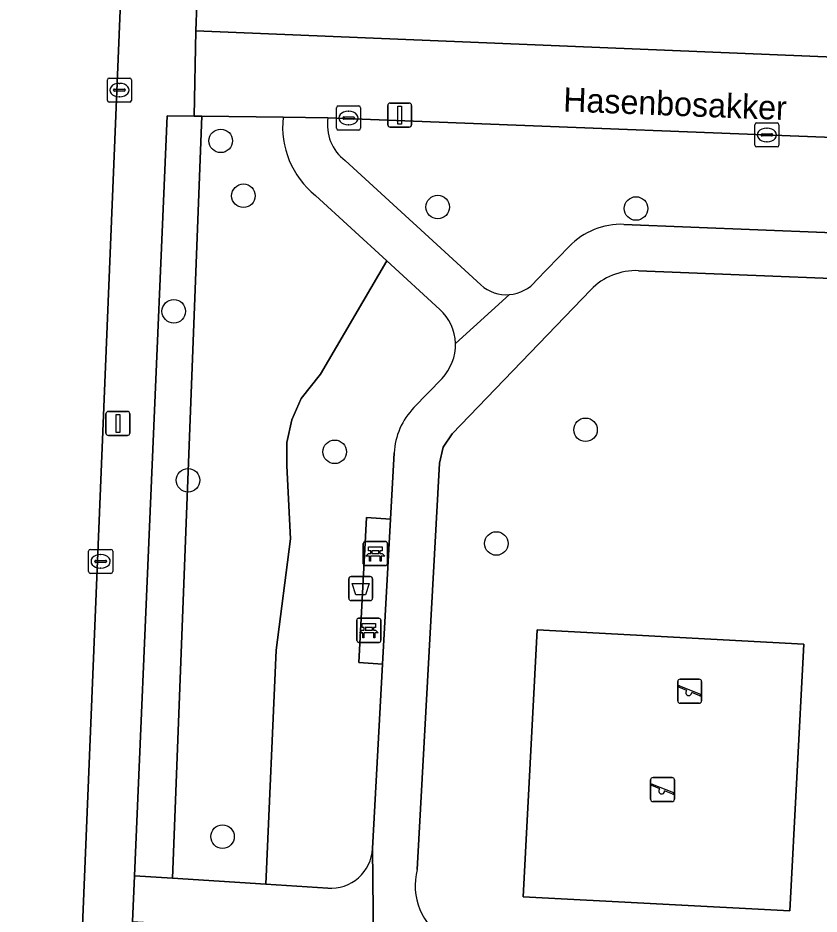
# Model space of a CAD drawing. Extents: x 161354 to 162026, y 386504 to 387460.
# Drawn here: x 161450.3 to 161483.59, y 386711.07 to 386748.31 of the extents above; entities that cross this region are included whole.
import ezdxf

# ---------------------------------------------------------------- set-up
doc = ezdxf.new("R2010")
doc.units = 0
for name, color, linetype in [('IMGEO_Afvalbak', 7, 'Continuous'), ('IMGEO_Bank', 7, 'Continuous'), ('IMGEO_Boom', 7, 'Continuous'), ('IMGEO_Erf', 7, 'Continuous'), ('IMGEO_Groenvoorziening', 7, 'Continuous'), ('IMGEO_Kolk', 7, 'Continuous'), ('IMGEO_Lichtmast', 7, 'Continuous'), ('IMGEO_Openbare_ruimte_label', 7, 'Continuous'), ('IMGEO_Rijbaan_lokaal_open', 7, 'Continuous'), ('IMGEO_Speelvoorziening', 7, 'Continuous'), ('IMGEO_Terreindeel_zand', 7, 'Continuous'), ('IMGEO_Voetpad_halfverhard', 7, 'Continuous'), ('IMGEO_Voetpad_open', 7, 'Continuous')]:
    doc.layers.add(name, color=color, linetype=linetype)

msp = doc.modelspace()

# ---------------------------------------------------------------- linework, layer by layer
at = {"layer": 'IMGEO_Afvalbak'}
for p, q in [((161464.151, 386725.098), (161464.941, 386725.098)), ((161464.941, 386725.098), (161464.151, 386725.098)), ((161464.051, 386724.198), (161464.051, 386724.998)), ((161464.051, 386724.998), (161464.051, 386724.198)), ((161465.041, 386724.998), (161465.041, 386724.198)), ((161465.041, 386724.198), (161465.041, 386724.998)), ((161464.941, 386724.098), (161464.151, 386724.098)), ((161464.151, 386724.098), (161464.941, 386724.098))]:
    msp.add_line(p, q, dxfattribs=at)
msp.add_lwpolyline([(161464.194, 386724.812), (161464.898, 386724.812), (161464.749, 386724.342), (161464.343, 386724.342), (161464.194, 386724.812)], dxfattribs=at)
for centre, start, end in [((161464.151, 386724.998), 90, 180), ((161464.151, 386724.998), 90, 180), ((161464.941, 386724.998), 0, 90), ((161464.941, 386724.998), 360, 90), ((161464.151, 386724.198), 180, 270), ((161464.151, 386724.198), 180, 270), ((161464.941, 386724.198), 270, 0), ((161464.941, 386724.198), 270, 0)]:
    msp.add_arc(centre, 0.1, start, end, dxfattribs=at)
at = {"layer": 'IMGEO_Bank'}
for p, q in [((161464.729, 386726.554), (161465.57, 386726.554)), ((161465.57, 386726.554), (161464.729, 386726.554)), ((161464.654, 386725.629), (161464.654, 386726.47)), ((161464.654, 386726.47), (161464.654, 386725.629)), ((161465.654, 386726.479), (161465.654, 386725.638)), ((161465.654, 386725.638), (161465.654, 386726.479)), ((161465.351, 386725.952), (161464.958, 386725.952)), ((161464.963, 386726.06), (161464.963, 386726.166)), ((161465.007, 386726.166), (161465.007, 386726.06)), ((161465.295, 386726.172), (161465.013, 386726.172)), ((161465.013, 386726.054), (161465.295, 386726.054)), ((161465.301, 386726.06), (161465.301, 386726.166)), ((161465.345, 386726.166), (161465.345, 386726.06)), ((161465.579, 386725.554), (161464.738, 386725.554)), ((161464.738, 386725.554), (161465.579, 386725.554)), ((161464.386, 386722.441), (161464.386, 386723.282)), ((161464.386, 386723.282), (161464.386, 386722.441)), ((161464.461, 386723.366), (161465.302, 386723.366)), ((161465.302, 386723.366), (161464.461, 386723.366)), ((161465.386, 386723.291), (161465.386, 386722.45)), ((161465.386, 386722.45), (161465.386, 386723.291)), ((161464.695, 386722.872), (161464.695, 386722.978)), ((161464.739, 386722.978), (161464.739, 386722.872)), ((161465.027, 386722.984), (161464.745, 386722.984)), ((161464.745, 386722.866), (161465.027, 386722.866)), ((161465.033, 386722.872), (161465.033, 386722.978)), ((161465.077, 386722.978), (161465.077, 386722.872)), ((161465.083, 386722.764), (161464.69, 386722.764)), ((161465.311, 386722.366), (161464.47, 386722.366)), ((161464.47, 386722.366), (161465.311, 386722.366))]:
    msp.add_line(p, q, dxfattribs=at)
for points in [[(161464.957, 386726.172), (161464.871, 386726.172), (161464.871, 386726.333), (161465.434, 386726.333), (161465.434, 386726.172), (161465.351, 386726.172)], [(161464.901, 386725.952), (161464.759, 386725.952), (161464.871, 386726.054), (161464.957, 386726.054)], [(161464.951, 386725.945), (161464.951, 386725.738), (161464.908, 386725.738), (161464.908, 386725.945)], [(161465.351, 386726.054), (161465.434, 386726.054), (161465.546, 386725.952), (161465.407, 386725.952)], [(161465.401, 386725.945), (161465.401, 386725.738), (161465.357, 386725.738), (161465.357, 386725.945)], [(161464.633, 386722.764), (161464.491, 386722.764), (161464.603, 386722.866), (161464.689, 386722.866)], [(161464.689, 386722.984), (161464.603, 386722.984), (161464.603, 386723.145), (161465.166, 386723.145), (161465.166, 386722.984), (161465.083, 386722.984)], [(161465.083, 386722.866), (161465.166, 386722.866), (161465.278, 386722.764), (161465.139, 386722.764)], [(161464.683, 386722.757), (161464.683, 386722.55), (161464.64, 386722.55), (161464.64, 386722.757)], [(161465.133, 386722.757), (161465.133, 386722.55), (161465.089, 386722.55), (161465.089, 386722.757)]]:
    msp.add_lwpolyline(points, dxfattribs=at)
for centre, radius, start, end in [((161464.732, 386726.476), 0.0779, 92.4484, 184.2845), ((161464.732, 386726.476), 0.0779, 92.4484, 184.2845), ((161465.576, 386726.476), 0.0779, 2.4484, 94.2845), ((161465.576, 386726.476), 0.0779, 2.4484, 94.2845), ((161464.901, 386725.945), 0.00671, 2.8957, 87.1043), ((161464.958, 386725.945), 0.00671, 92.8957, 177.1043), ((161464.956, 386726.165), 0.00671, 2.8957, 87.1043), ((161464.956, 386726.061), 0.00671, 272.8957, 357.1043), ((161465.013, 386726.165), 0.00671, 92.8957, 177.1043), ((161465.013, 386726.061), 0.00671, 182.8957, 267.1043), ((161465.295, 386726.165), 0.00671, 2.8957, 87.1043), ((161465.295, 386726.061), 0.00671, 272.8957, 357.1043), ((161465.352, 386726.165), 0.00671, 92.8957, 177.1043), ((161465.352, 386726.061), 0.00671, 182.8957, 267.1043), ((161465.35, 386725.945), 0.00671, 2.8957, 87.1043), ((161465.407, 386725.945), 0.00671, 92.8957, 177.1043), ((161464.732, 386725.632), 0.0779, 182.4484, 274.2845), ((161464.732, 386725.632), 0.0779, 182.4484, 274.2845), ((161465.576, 386725.632), 0.0779, 272.4484, 4.2845), ((161465.576, 386725.632), 0.0779, 272.4484, 4.2845), ((161464.464, 386723.288), 0.0779, 92.4484, 184.2845), ((161464.464, 386723.288), 0.0779, 92.4484, 184.2845), ((161465.308, 386723.288), 0.0779, 2.4484, 94.2845), ((161465.308, 386723.288), 0.0779, 2.4484, 94.2845), ((161464.688, 386722.977), 0.00671, 2.8957, 87.1043), ((161464.688, 386722.873), 0.00671, 272.8957, 357.1043), ((161464.745, 386722.977), 0.00671, 92.8957, 177.1043), ((161464.745, 386722.873), 0.00671, 182.8957, 267.1043), ((161465.027, 386722.977), 0.00671, 2.8957, 87.1043), ((161465.027, 386722.873), 0.00671, 272.8957, 357.1043), ((161465.084, 386722.977), 0.00671, 92.8957, 177.1043), ((161465.084, 386722.873), 0.00671, 182.8957, 267.1043), ((161464.633, 386722.757), 0.00671, 2.8957, 87.1043), ((161464.69, 386722.757), 0.00671, 92.8957, 177.1043), ((161465.082, 386722.757), 0.00671, 2.8957, 87.1043), ((161465.139, 386722.757), 0.00671, 92.8957, 177.1043), ((161464.464, 386722.444), 0.0779, 182.4484, 274.2845), ((161464.464, 386722.444), 0.0779, 182.4484, 274.2845), ((161465.308, 386722.444), 0.0779, 272.4484, 4.2845), ((161465.308, 386722.444), 0.0779, 272.4484, 4.2845)]:
    msp.add_arc(centre, radius, start, end, dxfattribs=at)
at = {"layer": 'IMGEO_Boom'}
for centre in [(161458.73, 386743.203), (161459.673, 386740.923), (161467.747, 386740.455), (161475.987, 386740.393), (161456.778, 386736.122), (161473.89, 386731.198), (161463.467, 386730.282), (161457.373, 386729.1), (161470.182, 386726.474), (161458.805, 386714.293)]:
    msp.add_circle(centre, 0.489, dxfattribs=at)
at = {"layer": 'IMGEO_Erf'}
msp.add_lwpolyline([(161457.78, 386750), (161457.697, 386747.778), (161500, 386746.032), (161521.471, 386745.146)], dxfattribs=at)
at = {"layer": 'IMGEO_Groenvoorziening'}
for points in [[(161456.725, 386712.563), (161457.951, 386744.227), (161457.628, 386744.231), (161456.502, 386744.245), (161455.15, 386712.665)], [(161471.291, 386711.796), (161471.882, 386722.88), (161482.966, 386722.289), (161482.375, 386711.205)]]:
    msp.add_lwpolyline(points, close=True, dxfattribs=at)
for points in [[(161461.324, 386744.185), (161457.951, 386744.227), (161456.725, 386712.563), (161460.61, 386712.313), (161461.039, 386722.04), (161461.624, 386726.663), (161461.472, 386729.698), (161461.475, 386730.666), (161461.679, 386731.613), (161462.075, 386732.496), (161462.869, 386733.508), (161465.625, 386738.224), (161462.663, 386740.939)], [(161489.514, 386743.133), (161463.187, 386744.162)], [(161475.486, 386739.734), (161489.396, 386739.18), (161489.514, 386743.133)], [(161463.899, 386742.384), (161469.535, 386737.217)], [(161471.839, 386737.398), (161473.206, 386738.817)], [(161467.836, 386736.197), (161465.625, 386738.224), (161462.869, 386733.508), (161462.075, 386732.496), (161461.679, 386731.613), (161461.475, 386730.666), (161461.472, 386729.698), (161461.624, 386726.663), (161461.039, 386722.04), (161460.61, 386712.313), (161463.179, 386712.147)], [(161492.906, 386728.294), (161489.821, 386731.633), (161489.478, 386732.048), (161489.304, 386732.413), (161489.193, 386733.008), (161489.225, 386733.411), (161489.34, 386737.281), (161476.084, 386737.809)], [(161474.108, 386737.015), (161468.343, 386731.031), (161467.969, 386730.471), (161467.814, 386729.816), (161466.894, 386712.925)], [(161466.755, 386732.121), (161467.925, 386733.335)], [(161464.79, 386727.559), (161465.784, 386727.483), (161465.934, 386730.235)], [(161465.039, 386713.798), (161465.456, 386721.452), (161464.462, 386721.531), (161464.79, 386727.559)]]:
    msp.add_lwpolyline(points, dxfattribs=at)
for centre, radius, start, end in [((161464.957, 386743.784), 3.655, 173.7063, 231.1267), ((161465.013, 386743.862), 1.851, 170.662, 232.9853), ((161475.366, 386736.739), 2.998, 87.7107, 136.1086), ((161475.983, 386735.205), 2.606, 87.7728, 136.0099), ((161470.598, 386738.414), 1.604, 274.587, 320.705), ((161470.6, 386738.407), 1.597, 228.1749, 274.5228), ((161466.48, 386734.722), 2.004, 1.8128, 47.4232), ((161466.476, 386734.725), 2.008, 316.1895, 1.7143), ((161468.882, 386730.074), 2.952, 136.087, 176.8648), ((161463.292, 386713.893), 1.749, 266.2927, 356.894), ((161469.412, 386712.261), 2.604, 165.2387, 239.6146)]:
    msp.add_arc(centre, radius, start, end, dxfattribs=at)
at = {"layer": 'IMGEO_Kolk'}
for p, q in [((161454.02, 386744.887), (161454.02, 386745.739)), ((161454.095, 386745.813), (161454.947, 386745.813)), ((161454.508, 386745.593), (161454.533, 386745.593)), ((161455.021, 386745.739), (161455.021, 386744.887)), ((161454.279, 386745.307), (161454.279, 386745.319)), ((161454.717, 386745.27), (161454.319, 386745.27)), ((161454.322, 386745.356), (161454.72, 386745.356)), ((161454.763, 386745.319), (161454.763, 386745.307)), ((161454.947, 386744.813), (161454.095, 386744.813)), ((161454.531, 386745.033), (161454.506, 386745.033)), ((161463.541, 386743.727), (161463.541, 386744.579)), ((161463.616, 386744.653), (161464.468, 386744.653)), ((161464.029, 386744.433), (161464.054, 386744.433)), ((161464.542, 386744.579), (161464.542, 386743.727)), ((161463.8, 386744.147), (161463.8, 386744.159)), ((161464.238, 386744.11), (161463.84, 386744.11)), ((161463.843, 386744.196), (161464.241, 386744.196)), ((161464.284, 386744.159), (161464.284, 386744.147)), ((161464.052, 386743.873), (161464.027, 386743.873)), ((161480.923, 386743.024), (161480.923, 386743.876)), ((161480.998, 386743.95), (161481.85, 386743.95)), ((161481.411, 386743.73), (161481.436, 386743.73)), ((161481.924, 386743.876), (161481.924, 386743.024)), ((161464.468, 386743.653), (161463.616, 386743.653)), ((161481.182, 386743.444), (161481.182, 386743.456)), ((161481.62, 386743.407), (161481.222, 386743.407)), ((161481.225, 386743.493), (161481.623, 386743.493)), ((161481.666, 386743.456), (161481.666, 386743.444)), ((161481.85, 386742.95), (161480.998, 386742.95)), ((161481.434, 386743.17), (161481.409, 386743.17)), ((161453.314, 386726.23), (161454.166, 386726.23)), ((161453.239, 386725.304), (161453.239, 386726.156)), ((161453.727, 386726.01), (161453.752, 386726.01)), ((161454.24, 386726.156), (161454.24, 386725.304)), ((161453.498, 386725.724), (161453.498, 386725.736)), ((161453.936, 386725.687), (161453.538, 386725.687)), ((161453.541, 386725.773), (161453.939, 386725.773)), ((161453.75, 386725.45), (161453.725, 386725.45)), ((161453.982, 386725.736), (161453.982, 386725.724)), ((161454.166, 386725.23), (161453.314, 386725.23))]:
    msp.add_line(p, q, dxfattribs=at)
for points in [[(161454.02, 386744.887), (161454.02, 386745.739)], [(161454.095, 386745.813), (161454.947, 386745.813)], [(161455.021, 386745.739), (161455.021, 386744.887)], [(161454.947, 386744.813), (161454.095, 386744.813)], [(161463.541, 386743.727), (161463.541, 386744.579)], [(161463.616, 386744.653), (161464.468, 386744.653)], [(161464.542, 386744.579), (161464.542, 386743.727)], [(161480.923, 386743.024), (161480.923, 386743.876)], [(161480.998, 386743.95), (161481.85, 386743.95)], [(161481.924, 386743.876), (161481.924, 386743.024)], [(161464.468, 386743.653), (161463.616, 386743.653)], [(161481.85, 386742.95), (161480.998, 386742.95)], [(161453.314, 386726.23), (161454.166, 386726.23)], [(161453.239, 386725.304), (161453.239, 386726.156)], [(161454.24, 386726.156), (161454.24, 386725.304)], [(161454.166, 386725.23), (161453.314, 386725.23)]]:
    msp.add_lwpolyline(points, dxfattribs=at)
for centre, radius, start, end in [((161454.097, 386745.737), 0.0765, 91.552, 178.448), ((161454.097, 386745.737), 0.0765, 91.552, 178.448), ((161454.945, 386745.737), 0.0765, 1.552, 88.448), ((161454.945, 386745.737), 0.0765, 1.552, 88.448), ((161454.319, 386745.316), 0.0403, 85.8775, 175.7526), ((161454.316, 386745.306), 0.0366, 178.938, 274.7102), ((161454.72, 386745.313), 0.043, 264.8664, 352.4533), ((161454.724, 386745.318), 0.0386, 1.7309, 96.639), ((161454.097, 386744.889), 0.0765, 181.552, 268.448), ((161454.097, 386744.889), 0.0765, 181.552, 268.448), ((161454.945, 386744.889), 0.0765, 271.552, 358.448), ((161454.945, 386744.889), 0.0765, 271.552, 358.448), ((161463.618, 386744.577), 0.0765, 91.552, 178.448), ((161463.618, 386744.577), 0.0765, 91.552, 178.448), ((161464.466, 386744.577), 0.0765, 1.552, 88.448), ((161464.466, 386744.577), 0.0765, 1.552, 88.448), ((161463.84, 386744.156), 0.0403, 85.8775, 175.7526), ((161463.837, 386744.146), 0.0366, 178.938, 274.7102), ((161464.241, 386744.153), 0.043, 264.8664, 352.4533), ((161464.245, 386744.158), 0.0386, 1.7309, 96.639), ((161463.618, 386743.729), 0.0765, 181.552, 268.448), ((161463.618, 386743.729), 0.0765, 181.552, 268.448), ((161464.466, 386743.729), 0.0765, 271.552, 358.448), ((161464.466, 386743.729), 0.0765, 271.552, 358.448), ((161481, 386743.874), 0.0765, 91.552, 178.448), ((161481, 386743.874), 0.0765, 91.552, 178.448), ((161481.848, 386743.874), 0.0765, 1.552, 88.448), ((161481.848, 386743.874), 0.0765, 1.552, 88.448), ((161481.222, 386743.453), 0.0403, 85.8775, 175.7526), ((161481.219, 386743.443), 0.0366, 178.938, 274.7102), ((161481.623, 386743.45), 0.043, 264.8664, 352.4533), ((161481.627, 386743.455), 0.0386, 1.7309, 96.639), ((161481, 386743.026), 0.0765, 181.552, 268.448), ((161481, 386743.026), 0.0765, 181.552, 268.448), ((161481.848, 386743.026), 0.0765, 271.552, 358.448), ((161481.848, 386743.026), 0.0765, 271.552, 358.448), ((161453.316, 386726.154), 0.0765, 91.552, 178.448), ((161453.316, 386726.154), 0.0765, 91.552, 178.448), ((161454.164, 386726.154), 0.0765, 1.552, 88.448), ((161454.164, 386726.154), 0.0765, 1.552, 88.448), ((161453.538, 386725.733), 0.0403, 85.8775, 175.7526), ((161453.535, 386725.723), 0.0366, 178.938, 274.7102), ((161453.939, 386725.73), 0.043, 264.8664, 352.4533), ((161453.943, 386725.735), 0.0386, 1.7309, 96.639), ((161453.316, 386725.306), 0.0765, 181.552, 268.448), ((161453.316, 386725.306), 0.0765, 181.552, 268.448), ((161454.164, 386725.306), 0.0765, 271.552, 358.448), ((161454.164, 386725.306), 0.0765, 271.552, 358.448)]:
    msp.add_arc(centre, radius, start, end, dxfattribs=at)
for centre, major_axis, ratio, start_param, end_param in [((161454.507, 386745.313), (-0.387, 0.002), 0.722429, 4.712389, 7.853982), ((161454.532, 386745.313), (-0.39, 0.002), 0.717154, 1.570796, 4.712389), ((161464.028, 386744.153), (-0.387, 0.002), 0.722429, 4.712389, 7.853982), ((161464.053, 386744.153), (-0.39, 0.002), 0.717154, 1.570796, 4.712389), ((161481.41, 386743.45), (-0.387, 0.002), 0.722429, 4.712389, 7.853982), ((161481.435, 386743.45), (-0.39, 0.002), 0.717154, 1.570796, 4.712389), ((161453.726, 386725.73), (-0.387, 0.002), 0.722429, 4.712389, 7.853982), ((161453.751, 386725.73), (-0.39, 0.002), 0.717154, 1.570796, 4.712389)]:
    msp.add_ellipse(centre, major_axis=major_axis, ratio=ratio, start_param=start_param, end_param=end_param, dxfattribs=at)
at = {"layer": 'IMGEO_Lichtmast'}
for p, q in [((161465.668, 386743.877), (161465.668, 386744.677)), ((161465.668, 386744.677), (161465.668, 386743.877)), ((161465.768, 386744.777), (161466.558, 386744.777)), ((161466.558, 386744.777), (161465.768, 386744.777)), ((161466.658, 386744.677), (161466.658, 386743.877)), ((161466.658, 386743.877), (161466.658, 386744.677)), ((161466.558, 386743.777), (161465.768, 386743.777)), ((161465.768, 386743.777), (161466.558, 386743.777)), ((161453.961, 386731.061), (161453.961, 386731.861)), ((161453.961, 386731.861), (161453.961, 386731.061)), ((161454.061, 386731.961), (161454.851, 386731.961)), ((161454.851, 386731.961), (161454.061, 386731.961)), ((161454.951, 386731.861), (161454.951, 386731.061)), ((161454.951, 386731.061), (161454.951, 386731.861)), ((161454.851, 386730.961), (161454.061, 386730.961)), ((161454.061, 386730.961), (161454.851, 386730.961))]:
    msp.add_line(p, q, dxfattribs=at)
for points in [[(161466.088, 386744.652), (161466.238, 386744.652), (161466.238, 386743.902), (161466.088, 386743.902), (161466.088, 386744.652)], [(161454.381, 386731.836), (161454.531, 386731.836), (161454.531, 386731.086), (161454.381, 386731.086), (161454.381, 386731.836)]]:
    msp.add_lwpolyline(points, dxfattribs=at)
for centre, start, end in [((161465.768, 386744.677), 90, 180), ((161465.768, 386744.677), 90, 180), ((161466.558, 386744.677), 0, 90), ((161466.558, 386744.677), 360, 90), ((161465.768, 386743.877), 180, 270), ((161465.768, 386743.877), 180, 270), ((161466.558, 386743.877), 270, 0), ((161466.558, 386743.877), 270, 0), ((161454.061, 386731.861), 90, 180), ((161454.061, 386731.861), 90, 180), ((161454.851, 386731.861), 0, 90), ((161454.851, 386731.861), 360, 90), ((161454.061, 386731.061), 180, 270), ((161454.061, 386731.061), 180, 270), ((161454.851, 386731.061), 270, 0), ((161454.851, 386731.061), 270, 0)]:
    msp.add_arc(centre, 0.1, start, end, dxfattribs=at)
at = {"layer": 'IMGEO_Rijbaan_lokaal_open'}
msp.add_lwpolyline([(161450.094, 386812.939), (161449.685, 386804.169), (161449.505, 386798.966), (161449.271, 386792.965), (161449.164, 386789.722), (161448.49, 386772.488), (161448.343, 386768.709), (161447.891, 386757.154), (161447.745, 386752.965), (161447.642, 386750), (161447.533, 386746.883), (161447.104, 386740.028), (161445.57, 386702.409), (161444.737, 386682.723), (161451.804, 386682.432), (161452.536, 386699.819), (161454.613, 386749.99), (161455.644, 386778.834)], dxfattribs=at)
at = {"layer": 'IMGEO_Speelvoorziening'}
for p, q in [((161477.719, 386719.936), (161477.719, 386720.736)), ((161477.719, 386720.736), (161477.719, 386719.936)), ((161477.819, 386720.836), (161478.609, 386720.836)), ((161478.609, 386720.836), (161477.819, 386720.836)), ((161478.709, 386720.736), (161478.709, 386719.936)), ((161478.709, 386719.936), (161478.709, 386720.736)), ((161478.102, 386720.364), (161477.763, 386720.501)), ((161477.788, 386720.561), (161478.664, 386720.208)), ((161478.64, 386720.148), (161478.3, 386720.285)), ((161478.609, 386719.836), (161477.819, 386719.836)), ((161477.819, 386719.836), (161478.609, 386719.836)), ((161476.593, 386715.849), (161476.593, 386716.649)), ((161476.593, 386716.649), (161476.593, 386715.849)), ((161476.693, 386716.749), (161477.483, 386716.749)), ((161477.483, 386716.749), (161476.693, 386716.749)), ((161477.583, 386716.649), (161477.583, 386715.849)), ((161477.583, 386715.849), (161477.583, 386716.649)), ((161476.976, 386716.277), (161476.637, 386716.414)), ((161476.662, 386716.474), (161477.538, 386716.121)), ((161477.514, 386716.061), (161477.174, 386716.198)), ((161477.483, 386715.749), (161476.693, 386715.749)), ((161476.693, 386715.749), (161477.483, 386715.749))]:
    msp.add_line(p, q, dxfattribs=at)
for centre, radius, start, end in [((161477.819, 386720.736), 0.1, 90, 180), ((161477.819, 386720.736), 0.1, 90, 180), ((161478.609, 386720.736), 0.1, 0, 90), ((161478.609, 386720.736), 0.1, 360, 90), ((161477.776, 386720.531), 0.0327, 68.078, 248.078), ((161478.181, 386720.274), 0.12, 130.9928, 5.1632), ((161477.819, 386719.936), 0.1, 180, 270), ((161477.819, 386719.936), 0.1, 180, 270), ((161478.609, 386719.936), 0.1, 270, 0), ((161478.609, 386719.936), 0.1, 270, 0), ((161478.652, 386720.178), 0.0327, 248.078, 68.078), ((161476.693, 386716.649), 0.1, 90, 180), ((161476.693, 386716.649), 0.1, 90, 180), ((161477.483, 386716.649), 0.1, 0, 90), ((161477.483, 386716.649), 0.1, 360, 90), ((161476.65, 386716.444), 0.0327, 68.078, 248.078), ((161477.055, 386716.187), 0.12, 130.9928, 5.1632), ((161476.693, 386715.849), 0.1, 180, 270), ((161476.693, 386715.849), 0.1, 180, 270), ((161477.483, 386715.849), 0.1, 270, 0), ((161477.483, 386715.849), 0.1, 270, 0), ((161477.526, 386716.091), 0.0327, 248.078, 68.078)]:
    msp.add_arc(centre, radius, start, end, dxfattribs=at)
at = {"layer": 'IMGEO_Terreindeel_zand'}
msp.add_lwpolyline([(161482.375, 386711.205), (161482.966, 386722.289), (161471.882, 386722.88), (161471.291, 386711.796)], close=True, dxfattribs=at)
at = {"layer": 'IMGEO_Voetpad_halfverhard'}
for points in [[(161463.187, 386744.162), (161461.324, 386744.185)], [(161469.535, 386737.217), (161463.899, 386742.384)], [(161462.663, 386740.939), (161465.625, 386738.224), (161467.836, 386736.197)], [(161476.084, 386737.809), (161489.34, 386737.281), (161495.006, 386737.055), (161495.067, 386738.954), (161489.396, 386739.18), (161475.486, 386739.734)], [(161473.206, 386738.817), (161471.839, 386737.398)], [(161466.894, 386712.925), (161467.814, 386729.816), (161467.969, 386730.471), (161468.343, 386731.031), (161474.108, 386737.015)], [(161470.726, 386736.815), (161468.483, 386734.785)], [(161468.483, 386734.785), (161470.726, 386736.815)], [(161467.925, 386733.335), (161466.755, 386732.121)], [(161465.934, 386730.235), (161465.784, 386727.483), (161465.456, 386721.452), (161465.039, 386713.798), (161465.081, 386709.938)], [(161465.081, 386709.938), (161465.039, 386713.798)], [(161463.179, 386712.147), (161460.61, 386712.313), (161456.725, 386712.563), (161455.15, 386712.665), (161455.069, 386710.767), (161456.652, 386710.665), (161461.207, 386710.371), (161463.942, 386710.194)]]:
    msp.add_lwpolyline(points, dxfattribs=at)
for centre, radius, start, end in [((161464.957, 386743.784), 3.655, 173.7063, 231.1267), ((161465.013, 386743.862), 1.851, 170.662, 232.9853), ((161475.366, 386736.739), 2.998, 87.7107, 136.1086), ((161475.983, 386735.205), 2.606, 87.7728, 136.0099), ((161470.598, 386738.414), 1.604, 274.587, 320.705), ((161470.6, 386738.407), 1.597, 228.1749, 274.5228), ((161466.48, 386734.722), 2.004, 1.8128, 47.4232), ((161466.476, 386734.725), 2.008, 316.1895, 1.7143), ((161468.882, 386730.074), 2.952, 136.087, 176.8648), ((161463.292, 386713.893), 1.749, 266.2927, 356.894), ((161469.412, 386712.261), 2.604, 165.2387, 239.6146)]:
    msp.add_arc(centre, radius, start, end, dxfattribs=at)
at = {"layer": 'IMGEO_Voetpad_open'}
for points in [[(161458.855, 386778.7), (161455.644, 386778.834), (161454.613, 386749.99), (161452.536, 386699.819), (161451.804, 386682.432), (161451.714, 386679.618), (161451.129, 386665.294), (161451.22, 386664.508), (161451.35, 386663.98), (161451.489, 386663.455), (161451.675, 386662.944), (161451.906, 386662.451), (161452.18, 386661.982), (161452.495, 386661.538), (161452.848, 386661.125), (161453.117, 386664.619), (161454.094, 386687.984), (161455.069, 386710.767), (161455.15, 386712.665), (161456.502, 386744.245), (161457.628, 386744.231), (161457.697, 386747.778), (161457.78, 386750)], [(161526.786, 386744.962), (161521.471, 386745.146), (161500, 386746.032), (161457.697, 386747.778), (161457.628, 386744.231), (161457.951, 386744.227), (161461.324, 386744.185), (161463.187, 386744.162), (161489.514, 386743.133), (161495.194, 386742.911), (161498.722, 386743.053), (161500, 386743.01), (161521.337, 386742.294), (161522.622, 386742.251), (161525, 386742.154), (161526.711, 386742.045)], [(161465.456, 386721.452), (161465.784, 386727.483), (161464.79, 386727.559), (161464.462, 386721.531)]]:
    msp.add_lwpolyline(points, close=True, dxfattribs=at)

# ---------------------------------------------------------------- texts
at = {"layer": 'IMGEO_Openbare_ruimte_label'}
msp.add_text('Hasenbosakker', height=1, rotation=357.7644, dxfattribs=at).set_placement((161472.948, 386744.429))

doc.saveas('drawing.dxf')
